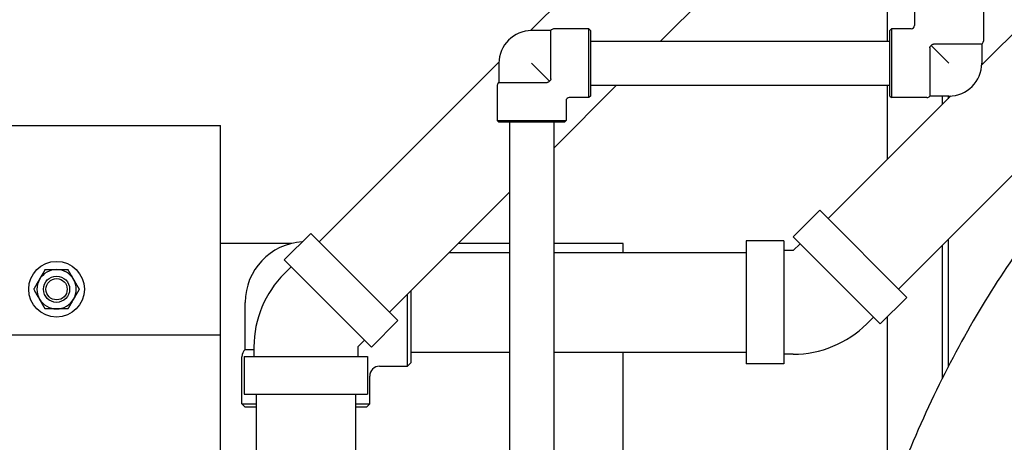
# Model space of a CAD drawing. Header units: inches. Extents: x 24 to 1128, y -69 to 748.
# Tile 318 of 656: x 451 to 470, y 633 to 641. Entities that reach past the tile are written whole.
import ezdxf

# ---------------------------------------------------------------- set-up
doc = ezdxf.new("R2010")
doc.units = ezdxf.units.IN
doc.header["$LTSCALE"] = 32
doc.header["$MEASUREMENT"] = 0
doc.layers.add('Dimension (ANSI)', color=7, linetype='Continuous', lineweight=25)
doc.layers.add('Visible (ANSI)', color=7, linetype='Continuous', lineweight=30)
doc.styles.add('Note Text (ANSI)', font='tahoma.ttf')
doc.dimstyles.new('SB Fraction-16 (ANSI)', dxfattribs={"dimscale": 32, "dimtxt": 0.125, "dimasz": 0.098425, "dimexe": 0.125, "dimexo": 0.0625, "dimgap": 0.031496, "dimtad": 0, "dimtih": 1, "dimtoh": 1, "dimdec": 4, "dimrnd": 1e-08, "dimzin": 0, "dimdsep": 46, "dimlunit": 5, "dimtxsty": 'Note Text (ANSI)', "dimcen": 0.09, "dimdle": 0.393701, "dimclrd": 256, "dimclre": 256, "dimclrt": 256, "dimadec": 0, "dimazin": 3, "dimtfac": 0.96, "dimtofl": 0, "dimtmove": 0, "dimatfit": 3, "dimfxl": 1, "dimfrac": 2, "dimtolj": 1, "dimtzin": 12, "dimlwd": -1, "dimlwe": -1, "dimarcsym": 0})

# ---------------------------------------------------------------- blocks, each defined once
blk = doc.blocks.new('*D18')
at = {"layer": 'Defpoints', "color": 0, "transparency": 16777216}
for p in [(480.281, 692.669), (328.474, 544.669), (480.281, 544.669)]:
    blk.add_point(p, dxfattribs=at)
at = {"layer": 'Dimension (ANSI)', "transparency": 16777216}
for p, q in [((478.281, 692.669), (324.474, 692.669)), ((328.474, 689.519), (328.474, 626.768)), ((328.474, 547.818), (328.474, 620.569)), ((478.281, 544.669), (324.474, 544.669))]:
    blk.add_line(p, q, dxfattribs=at)
for points in [[(327.949, 689.519), (328.999, 689.519), (328.474, 692.669)], [(327.949, 547.818), (328.999, 547.818), (328.474, 544.669)]]:
    blk.add_solid(points, dxfattribs=at)
at = {"layer": 'Dimension (ANSI)', "transparency": 16777216, "insert": (324.372, 625.76), "char_height": 4, "attachment_point": 1, "style": 'Note Text (ANSI)'}
blk.add_mtext('\\A1;148', dxfattribs=at)

msp = doc.modelspace()

# ---------------------------------------------------------------- linework, layer by layer
at = {"layer": 'Visible (ANSI)'}
for p, q in [((461.19761, 640.48263), (468.76127, 648.04629)), ((463.68001, 640.27803), (468.76127, 645.35929)), ((468.00877, 640.27803), (468.00877, 644.60679)), ((471.56071, 641.57617), (469.80515, 639.82061)), ((468.52502, 640.95178), (468.52502, 640.57678)), ((469.83752, 640.95178), (469.83752, 640.27753)), ((461.58538, 640.48303), (461.22001, 640.48303)), ((461.58538, 639.5616), (461.58538, 640.48303)), ((462.31376, 640.51428), (461.63951, 640.51428)), ((462.31376, 639.20178), (462.31376, 640.51428)), ((462.34501, 640.48303), (462.31376, 640.51428)), ((462.34501, 640.48303), (462.34501, 639.23303)), ((468.05627, 640.48303), (468.08752, 640.51428)), ((468.05627, 639.23303), (468.05627, 640.48303)), ((468.08752, 640.51428), (468.08752, 639.20178)), ((468.46252, 640.51428), (468.08752, 640.51428)), ((462.34501, 640.27803), (468.05627, 640.27803)), ((472.90421, 640.23267), (468.21963, 635.54809)), ((469.18127, 639.85803), (468.84189, 640.19741)), ((469.80627, 640.2234), (468.88485, 640.2234)), ((469.80627, 640.2234), (469.80627, 639.85803)), ((468.8159, 640.15446), (468.8159, 639.23303)), ((457.16657, 636.45159), (460.59541, 639.88043)), ((460.59501, 639.85803), (460.59501, 639.49266)), ((461.55939, 639.51865), (461.22001, 639.85803)), ((460.59501, 639.49266), (461.51644, 639.49266)), ((460.56376, 639.43853), (460.56376, 638.76428)), ((461.64001, 638.23803), (462.84001, 639.43803)), ((462.34501, 639.43803), (468.05627, 639.43803)), ((468.00877, 638.02424), (468.00877, 639.43803)), ((461.87626, 639.13928), (461.87626, 638.76428)), ((462.31376, 639.20178), (461.93876, 639.20178)), ((462.34501, 639.23303), (462.31376, 639.20178)), ((469.21869, 639.23415), (466.87613, 636.89159)), ((468.05627, 639.23303), (468.08752, 639.20178)), ((468.76177, 639.20178), (468.08752, 639.20178)), ((469.18127, 639.23303), (468.8159, 639.23303)), ((469.05877, 639.07424), (469.05877, 639.23303)), ((469.16377, 639.23303), (469.16377, 639.17924)), ((460.56376, 638.76428), (461.87626, 638.76428)), ((460.59501, 638.73303), (460.56376, 638.76428)), ((461.84501, 638.73303), (460.59501, 638.73303)), ((460.80001, 638.73303), (460.80001, 623.81353)), ((461.64001, 638.73303), (461.64001, 623.81353)), ((461.84501, 638.73303), (461.87626, 638.76428)), ((431.30213, 638.66853), (455.28063, 638.66853)), ((455.28063, 634.66853), (455.28063, 638.66853)), ((458.51007, 635.10809), (460.80001, 637.39803)), ((466.20897, 636.54334), (466.71668, 637.05104)), ((468.37908, 635.38864), (466.71668, 637.05104)), ((456.49941, 636.10334), (457.00712, 636.61104)), ((458.66953, 634.94864), (457.00712, 636.61104)), ((465.31157, 636.46903), (465.31157, 634.11803)), ((466.02957, 636.46903), (465.31157, 636.46903)), ((466.02957, 636.46903), (466.02957, 634.11803)), ((467.87138, 634.88093), (466.20897, 636.54334)), ((469.16377, 636.49223), (469.16377, 634.05759)), ((456.64501, 636.41853), (455.28063, 636.41853)), ((460.80001, 636.41853), (459.82051, 636.41853)), ((462.96813, 636.41853), (461.64001, 636.41853)), ((462.96813, 636.24353), (462.96813, 636.41853)), ((466.2115, 636.28353), (466.02957, 636.28353)), ((466.2115, 636.28353), (466.34014, 636.41217)), ((469.05877, 633.85034), (469.05877, 636.38723)), ((458.16182, 634.44093), (456.49941, 636.10334)), ((459.64551, 636.24353), (460.80001, 636.24353)), ((461.64001, 636.24353), (465.31157, 636.24353)), ((456.50194, 635.84353), (456.63058, 635.97217)), ((458.91201, 635.51003), (458.91201, 634.13728)), ((458.84951, 634.07478), (458.84951, 635.44753)), ((467.87138, 634.88093), (468.37908, 635.38864)), ((455.75576, 634.39578), (455.75576, 635.29353)), ((458.16182, 634.44093), (458.66953, 634.94864)), ((467.61157, 634.88346), (467.74021, 635.0121)), ((468.00877, 631.41204), (468.00877, 635.01832)), ((455.28063, 634.66853), (450.99154, 634.66853)), ((455.28063, 634.66853), (451.28063, 634.66853)), ((455.28063, 629.84403), (455.28063, 634.66853)), ((457.90201, 634.44346), (458.03065, 634.5721)), ((455.75576, 634.39578), (455.92201, 634.39578)), ((455.92201, 634.44346), (455.92201, 634.26153)), ((457.90201, 634.44346), (457.90201, 634.26153)), ((455.69326, 633.35603), (455.69326, 634.25603)), ((455.73651, 634.26153), (458.08751, 634.26153)), ((455.73651, 634.26153), (455.73651, 633.54353)), ((458.08751, 634.26153), (458.08751, 633.54353)), ((458.91201, 634.34353), (460.80001, 634.34353)), ((461.64001, 634.34353), (465.31157, 634.34353)), ((462.96813, 631.72853), (462.96813, 634.34353)), ((466.2115, 634.30353), (466.02957, 634.30353)), ((458.31826, 634.07478), (458.84951, 634.07478)), ((458.91201, 634.13728), (458.84951, 634.07478)), ((466.02957, 634.11803), (465.31157, 634.11803)), ((458.13076, 633.35603), (458.13076, 633.88728)), ((455.73651, 633.54353), (458.08751, 633.54353)), ((455.96201, 633.54353), (455.96201, 630.41853)), ((457.86201, 633.54353), (457.86201, 630.41853)), ((455.69326, 633.35603), (455.96201, 633.35603)), ((455.75576, 633.29353), (455.69326, 633.35603)), ((455.96201, 633.29353), (455.75576, 633.29353)), ((457.86201, 633.35603), (458.13076, 633.35603)), ((458.06826, 633.29353), (457.86201, 633.29353)), ((458.06826, 633.29353), (458.13076, 633.35603))]:
    msp.add_line(p, q, dxfattribs=at)
for radius in [0.53125, 0.25014, 0.25, 0.20281]:
    msp.add_circle((452.15563, 635.54353), radius, dxfattribs=at)
for centre, radius, start, end in [((468.46252, 640.57678), 0.0625, 270, 0), ((461.22001, 639.85803), 0.625, 90, 180), ((461.63951, 640.45178), 0.0625, 90, 150), ((469.77502, 640.27753), 0.0625, 300, 0), ((469.18127, 639.85803), 0.625, 270, 0), ((460.62626, 639.43853), 0.0625, 120, 180), ((461.93876, 639.13928), 0.0625, 90, 180), ((468.76177, 639.26428), 0.0625, 270, 330), ((456.91201, 635.29353), 1.15625, 93.379962, 180), ((452.15563, 635.54353), 0.375, 90, 150), ((452.15563, 635.54353), 0.375, 30, 90), ((452.15563, 635.54353), 0.375, 150, 210), ((452.15563, 635.54353), 0.375, 330, 30), ((457.90201, 634.44346), 1.98, 135, 180), ((452.15563, 635.54353), 0.375, 210, 270), ((452.15563, 635.54353), 0.375, 270, 330), ((466.2115, 636.28353), 1.98, 270, 315), ((455.88076, 634.25603), 0.1875, 131.810315, 180), ((458.31826, 633.88728), 0.1875, 90, 180)]:
    msp.add_arc(centre, radius, start, end, dxfattribs=at)
for points, knots in [([(477.15563, 640.41853), (476.51666, 640.41853), (475.87808, 640.31565), (474.5845, 639.89882), (473.93226, 639.56978), (472.54498, 638.6136), (471.82384, 637.93624), (470.46558, 636.2974), (469.83116, 635.32798), (468.68841, 633.15659), (468.18018, 631.95452), (467.68179, 630.4787), (467.62122, 630.29323), (467.56212, 630.10603)], [0, 0, 0, 0, 0.15974213, 0.15974213, 0.33187701, 0.33187701, 0.5428347, 0.5428347, 0.759799, 0.759799, 0.9767633, 0.9767633, 1.00760099, 1.00760099, 1.00760099, 1.00760099]), ([(468.8159, 640.15446), (468.8159, 640.15758), (468.81626, 640.16067), (468.8177, 640.16668), (468.81875, 640.16955), (468.82227, 640.17665), (468.82509, 640.18056), (468.83178, 640.18828), (468.83657, 640.19303), (468.84189, 640.19741)], [-0.251093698, -0.251093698, -0.251093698, -0.251093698, -0.216806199, -0.216806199, -0.183024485, -0.183024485, -0.13062137, -0.13062137, -0.074070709, -0.074070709, -0.074070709, -0.074070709]), ([(468.84189, 640.19741), (468.84273, 640.19842), (468.84357, 640.19942), (468.84782, 640.20424), (468.85184, 640.2083), (468.85949, 640.21477), (468.86342, 640.21751), (468.87438, 640.22267), (468.88024, 640.2234), (468.88485, 640.2234)], [-0.100035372, -0.100035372, -0.100035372, -0.100035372, -0.093175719, -0.093175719, -0.06597253, -0.06597253, -0.039834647, -0.039834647, 0, 0, 0, 0]), ([(461.55939, 639.51865), (461.55856, 639.51764), (461.55771, 639.51664), (461.55346, 639.51182), (461.54944, 639.50776), (461.5418, 639.50129), (461.53787, 639.49855), (461.52691, 639.49339), (461.52104, 639.49266), (461.51644, 639.49266)], [-0.100035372, -0.100035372, -0.100035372, -0.100035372, -0.093175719, -0.093175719, -0.06597253, -0.06597253, -0.039834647, -0.039834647, 0, 0, 0, 0]), ([(461.58538, 639.5616), (461.58538, 639.55848), (461.58503, 639.55539), (461.58359, 639.54938), (461.58253, 639.54651), (461.57901, 639.53941), (461.57619, 639.5355), (461.5695, 639.52778), (461.56472, 639.52303), (461.55939, 639.51865)], [-0.251093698, -0.251093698, -0.251093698, -0.251093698, -0.216806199, -0.216806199, -0.183024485, -0.183024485, -0.13062137, -0.13062137, -0.074070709, -0.074070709, -0.074070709, -0.074070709])]:
    msp.add_open_spline(points, degree=3, knots=knots, dxfattribs=at)
for points in [[(451.83087, 635.73103), (451.88111, 635.81805), (451.93913, 635.91853)], [(451.93913, 635.91853), (452.05515, 635.91853), (452.15563, 635.91853)], [(452.15563, 635.91853), (452.25611, 635.91853), (452.37214, 635.91853)], [(452.37214, 635.91853), (452.43015, 635.81805), (452.48039, 635.73103)], [(451.72262, 635.54353), (451.78063, 635.64401), (451.83087, 635.73103)], [(452.48039, 635.73103), (452.53063, 635.64401), (452.58865, 635.54353)], [(451.83087, 635.35603), (451.78063, 635.44305), (451.72262, 635.54353)], [(452.58865, 635.54353), (452.53063, 635.44305), (452.48039, 635.35603)], [(451.93913, 635.16853), (451.88111, 635.26901), (451.83087, 635.35603)], [(452.48039, 635.35603), (452.43015, 635.26901), (452.37214, 635.16853)], [(452.15563, 635.16853), (452.05515, 635.16853), (451.93913, 635.16853)], [(452.37214, 635.16853), (452.25611, 635.16853), (452.15563, 635.16853)]]:
    msp.add_rational_spline(points, [1, 1.0379548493, 1], degree=2, dxfattribs=at)

# ---------------------------------------------------------------- dimensions: what is measured, and where the dimension line sits
at = {"layer": 'Dimension (ANSI)'}
dim = msp.add_linear_dim(base=(328.47435, 544.66853), p1=(480.28063, 692.66853), p2=(480.28063, 544.66853), angle=90, dimstyle='SB Fraction-16 (ANSI)', override={"dimgap": 0.031496, "dimdec": 4, "dimtol": 0, "dimlim": 0, "dimtp": 0, "dimtm": 0, "dimtdec": 2, "dimatfit": 1}, dxfattribs=at)
dim.commit()
dim.dimension.update_dxf_attribs({"geometry": '*D18', "text_midpoint": (328.47435, 623.66853), "dimtype": 160})

doc.saveas('drawing.dxf')
